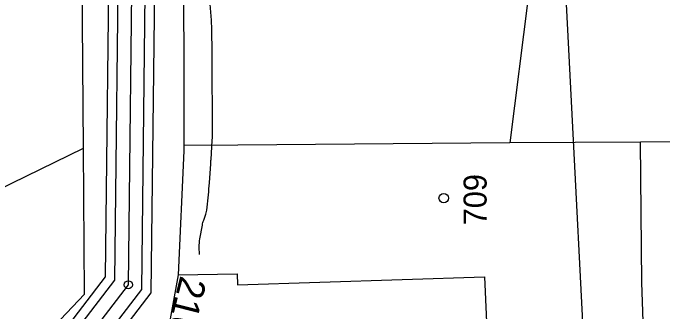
# Model space of a CAD drawing. Extents: x -534481 to -534262, y -1190577 to -1190138.
# Drawn here: x -534356 to -534332.03, y -1190343.36 to -1190332.35 of the extents above; entities that cross this region are included whole.
import ezdxf

# ---------------------------------------------------------------- set-up
doc = ezdxf.new("R2010")
doc.units = 0
for name, color, linetype in [('Bonity', 7, 'Continuous'), ('Definiční body', 7, 'Continuous'), ('Polygon budovy', 7, 'Continuous'), ('Polygon parcely', 7, 'Continuous'), ('Vrstva 17', 7, 'Continuous'), ('Vrstva 18', 7, 'Continuous'), ('Vrstva 19', 7, 'Continuous'), ('Vrstva 32', 7, 'Continuous'), ('Vrstva 37', 7, 'Continuous'), ('Vrstva 46', 7, 'Continuous')]:
    doc.layers.add(name, color=color, linetype=linetype)

msp = doc.modelspace()

# ---------------------------------------------------------------- linework, layer by layer
at = {"layer": 'Bonity'}
msp.add_lwpolyline([(-534409.868, -1190391.439), (-534405.947, -1190382.816), (-534400.873, -1190377.487), (-534393.696, -1190372.718), (-534384.927, -1190365.477), (-534382.631, -1190361.148), (-534355.894, -1190347.823), (-534351.738, -1190342.389), (-534351.577, -1190328.316), (-534347.204, -1190300.921), (-534345.553, -1190283.64), (-534344.682, -1190264.494)], dxfattribs=at)
at = {"layer": 'Definiční body'}
for p, q in [((-534333.95, -1190307.91), (-534337.65, -1190337.15)), ((-534332.83, -1190337.12), (-534337.65, -1190337.15)), ((-534325.09, -1190337.06), (-534332.83, -1190337.12)), ((-534374.14, -1190347.51), (-534353.4, -1190337.34))]:
    msp.add_line(p, q, dxfattribs=at)
for points in [[(-534353.4, -1190337.34), (-534353.51, -1190323.36), (-534348.1, -1190289.81), (-534348.02, -1190285.43)], [(-534346.16, -1190306.72), (-534349.7, -1190328.83), (-534349.69, -1190337.24)], [(-534337.65, -1190337.15), (-534347.69, -1190337.23), (-534349.69, -1190337.24)], [(-534332.53, -1190349.48), (-534332.78, -1190342.31), (-534332.83, -1190337.12)], [(-534354.46, -1190343.91), (-534353.36, -1190342.74), (-534353.4, -1190337.34)], [(-534349.69, -1190337.24), (-534349.69, -1190337.44), (-534349.9, -1190342.02), (-534350.53, -1190345.48), (-534353.09, -1190348.56)]]:
    msp.add_lwpolyline(points, dxfattribs=at)
at = {"layer": 'Polygon parcely'}
msp.add_lwpolyline([(-534349.9, -1190342.02), (-534347.72, -1190341.99), (-534347.71, -1190342.39), (-534338.59, -1190342.1), (-534338.12, -1190352.66), (-534336.88, -1190352.6), (-534336.67, -1190354.99), (-534334.35, -1190354.21), (-534332.65, -1190353.81), (-534332.6, -1190352.16), (-534332.53, -1190349.48), (-534332.78, -1190342.31), (-534332.83, -1190337.12), (-534337.65, -1190337.15), (-534347.69, -1190337.23), (-534349.69, -1190337.24), (-534349.69, -1190337.44)], close=True, dxfattribs=at)
at = {"layer": 'Vrstva 18'}
msp.add_lwpolyline([(-534334.528, -1190352.171), (-534335.719, -1190328.886)], dxfattribs=at)
at = {"layer": 'Vrstva 19'}
msp.add_lwpolyline([(-534349.116, -1190341.273), (-534349.12, -1190341.002), (-534349.119, -1190340.923), (-534349.115, -1190340.845), (-534349.107, -1190340.767), (-534349.095, -1190340.689), (-534349.006, -1190340.185), (-534348.997, -1190340.138), (-534348.985, -1190340.092), (-534348.972, -1190340.046), (-534348.956, -1190340.001), (-534348.889, -1190339.822), (-534348.874, -1190339.776), (-534348.862, -1190339.73), (-534348.852, -1190339.684), (-534348.845, -1190339.637), (-534348.783, -1190339.066), (-534348.772, -1190338.955), (-534348.761, -1190338.844), (-534348.751, -1190338.733), (-534348.743, -1190338.622), (-534348.691, -1190337.927), (-534348.69, -1190337.913), (-534348.689, -1190337.899), (-534348.688, -1190337.885), (-534348.688, -1190337.871), (-534348.687, -1190337.816), (-534348.687, -1190337.802), (-534348.687, -1190337.788), (-534348.686, -1190337.774), (-534348.685, -1190337.761), (-534348.639, -1190337.066), (-534348.632, -1190336.955), (-534348.628, -1190336.844), (-534348.626, -1190336.733), (-534348.626, -1190336.622), (-534348.631, -1190336.011), (-534348.632, -1190335.983), (-534348.632, -1190335.956), (-534348.632, -1190335.928), (-534348.632, -1190335.9), (-534348.632, -1190335.789), (-534348.632, -1190335.761), (-534348.632, -1190335.733), (-534348.632, -1190335.706), (-534348.633, -1190335.678), (-534348.638, -1190335.067), (-534348.639, -1190334.956), (-534348.64, -1190334.844), (-534348.641, -1190334.733), (-534348.642, -1190334.622), (-534348.646, -1190333.989), (-534348.647, -1190333.965), (-534348.647, -1190333.941), (-534348.647, -1190333.917), (-534348.647, -1190333.893), (-534348.647, -1190333.796), (-534348.647, -1190333.772), (-534348.647, -1190333.748), (-534348.647, -1190333.724), (-534348.647, -1190333.7), (-534348.651, -1190333.07), (-534348.653, -1190332.957), (-534348.657, -1190332.845), (-534348.662, -1190332.732), (-534348.67, -1190332.619), (-534348.725, -1190331.87)], dxfattribs=at)
at = {"layer": 'Vrstva 32'}
for points in [[(-534409.97, -1190389.61), (-534406.662, -1190382.333), (-534401.423, -1190376.832), (-534394.204, -1190372.034), (-534385.599, -1190364.929), (-534383.254, -1190360.509), (-534356.45, -1190347.15), (-534352.584, -1190342.096), (-534352.426, -1190328.244), (-534348.048, -1190300.813), (-534346.401, -1190283.581), (-534345.607, -1190266.12)], [(-534409.916, -1190390.337), (-534406.368, -1190382.532), (-534401.196, -1190377.102), (-534393.995, -1190372.316), (-534385.322, -1190365.155), (-534382.997, -1190360.772), (-534356.221, -1190347.427), (-534352.236, -1190342.217), (-534352.076, -1190328.274), (-534347.7, -1190300.857), (-534346.052, -1190283.605), (-534345.255, -1190266.096)], [(-534409.363, -1190391.537), (-534405.527, -1190383.099), (-534400.549, -1190377.873), (-534393.398, -1190373.12), (-534384.532, -1190365.799), (-534382.264, -1190361.524), (-534355.568, -1190348.219), (-534351.24, -1190342.56), (-534351.077, -1190328.359), (-534346.708, -1190300.984), (-534345.054, -1190283.675), (-534344.256, -1190266.142)], [(-534409.02, -1190391.627), (-534405.233, -1190383.298), (-534400.323, -1190378.142), (-534393.189, -1190373.401), (-534384.256, -1190366.025), (-534382.008, -1190361.787), (-534355.339, -1190348.496), (-534350.891, -1190342.681), (-534350.728, -1190328.388), (-534346.36, -1190301.028), (-534344.705, -1190283.7), (-534343.908, -1190266.201)]]:
    msp.add_lwpolyline(points, dxfattribs=at)
at = {"layer": 'Vrstva 37'}
msp.add_circle((-534351.738, -1190342.389), 0.15, dxfattribs=at)
msp.add_circle((-534351.738, -1190342.389), 0.15, dxfattribs=at)
msp.add_circle((-534351.738, -1190342.389), 0.15, dxfattribs=at)
msp.add_circle((-534351.738, -1190342.389), 0.15, dxfattribs=at)
msp.add_circle((-534351.738, -1190342.389), 0.15, dxfattribs=at)
msp.add_circle((-534351.738, -1190342.389), 0.15, dxfattribs=at)
at = {"layer": 'Vrstva 46'}
msp.add_circle((-534340.093, -1190339.188), 0.175, dxfattribs=at)

# ---------------------------------------------------------------- texts
at = {"layer": 'Polygon budovy'}
msp.add_text('709', height=0.85, rotation=90, dxfattribs=at).set_placement((-534338.508, -1190340.195))
at = {"layer": 'Vrstva 17'}
msp.add_text('216.00', height=1, rotation=255.7671, dxfattribs=at).set_placement((-534349.81, -1190342.023))

doc.saveas('drawing.dxf')
